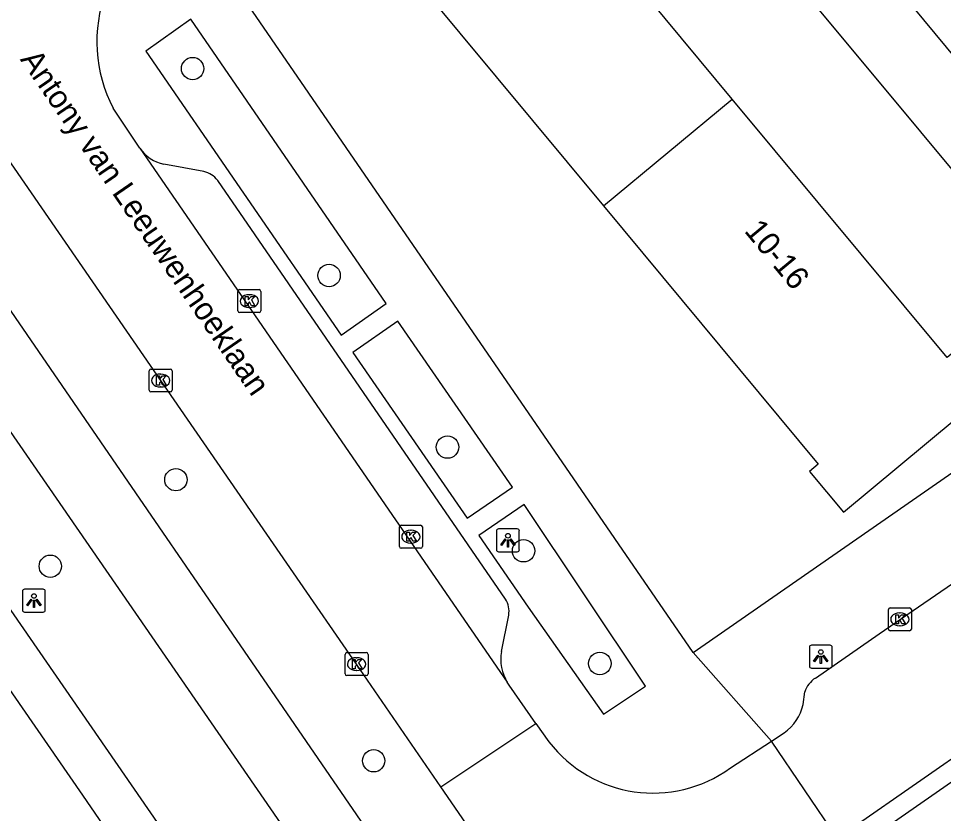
# Model space of a CAD drawing. Extents: x 159888 to 160757, y 384031 to 384746.
# Drawn here: x 160339.01 to 160379.36, y 384187.25 to 384221.95 of the extents above; entities that cross this region are included whole.
import ezdxf

# ---------------------------------------------------------------- set-up
doc = ezdxf.new("R2010")
doc.units = 0
for name, color, linetype in [('IMGEO_Boom', 7, 'Continuous'), ('IMGEO_Fietspad_gesloten', 7, 'Continuous'), ('IMGEO_Kolk', 7, 'Continuous'), ('IMGEO_Lichtpunt', 7, 'Continuous'), ('IMGEO_Openbare_ruimte_label', 7, 'Continuous'), ('IMGEO_Pand', 7, 'Continuous'), ('IMGEO_Pand_nummerreeks', 7, 'Continuous'), ('IMGEO_Rijbaan_lokaal_open', 7, 'Continuous'), ('IMGEO_Voetpad_halfverhard', 7, 'Continuous'), ('IMGEO_Voetpad_open', 7, 'Continuous')]:
    doc.layers.add(name, color=color, linetype=linetype)

msp = doc.modelspace()

# ---------------------------------------------------------------- linework, layer by layer
at = {"layer": 'IMGEO_Boom'}
for centre in [(160346.61, 384219.761), (160352.561, 384210.729), (160357.729, 384203.242), (160345.881, 384201.818), (160361.045, 384198.714), (160340.402, 384198.039), (160364.373, 384193.794), (160354.507, 384189.551)]:
    msp.add_circle(centre, 0.489, dxfattribs=at)
at = {"layer": 'IMGEO_Fietspad_gesloten'}
for points in [[(160361.72, 384182.176), (160359.923, 384180.881), (160359.126, 384180.306), (160358.513, 384180.285), (160332.952, 384217.524)], [(160330.579, 384215.605), (160356.471, 384178.065)]]:
    msp.add_lwpolyline(points, dxfattribs=at)
at = {"layer": 'IMGEO_Kolk'}
for p, q in [((160348.582, 384209.186), (160348.582, 384210.038)), ((160348.657, 384210.112), (160349.509, 384210.112)), ((160349.07, 384209.892), (160349.095, 384209.892)), ((160349.583, 384210.038), (160349.583, 384209.186)), ((160349.093, 384209.332), (160349.068, 384209.332)), ((160349.509, 384209.112), (160348.657, 384209.112)), ((160344.716, 384205.72), (160344.716, 384206.572)), ((160344.791, 384206.646), (160345.643, 384206.646)), ((160345.717, 384206.572), (160345.717, 384205.72)), ((160345.204, 384206.426), (160345.229, 384206.426)), ((160345.227, 384205.866), (160345.202, 384205.866)), ((160345.643, 384205.646), (160344.791, 384205.646)), ((160355.629, 384198.902), (160355.629, 384199.754)), ((160355.704, 384199.828), (160356.556, 384199.828)), ((160356.63, 384199.754), (160356.63, 384198.902)), ((160356.117, 384199.608), (160356.142, 384199.608)), ((160356.14, 384199.048), (160356.115, 384199.048)), ((160356.556, 384198.828), (160355.704, 384198.828)), ((160376.961, 384195.296), (160376.961, 384196.148)), ((160377.036, 384196.222), (160377.888, 384196.222)), ((160377.962, 384196.148), (160377.962, 384195.296)), ((160377.449, 384196.002), (160377.474, 384196.002)), ((160377.888, 384195.222), (160377.036, 384195.222)), ((160377.472, 384195.442), (160377.447, 384195.442)), ((160353.26, 384193.342), (160353.26, 384194.194)), ((160353.335, 384194.268), (160354.187, 384194.268)), ((160353.748, 384194.048), (160353.773, 384194.048)), ((160354.261, 384194.194), (160354.261, 384193.342)), ((160354.187, 384193.268), (160353.335, 384193.268)), ((160353.771, 384193.488), (160353.746, 384193.488))]:
    msp.add_line(p, q, dxfattribs=at)
for points in [[(160348.582, 384209.186), (160348.582, 384210.038)], [(160348.657, 384210.112), (160349.509, 384210.112)], [(160348.903, 384209.812), (160349.026, 384209.812), (160349.026, 384209.661), (160349.156, 384209.812), (160349.32, 384209.812), (160349.174, 384209.661), (160349.327, 384209.412), (160349.175, 384209.412), (160349.09, 384209.576), (160349.026, 384209.509), (160349.026, 384209.412), (160348.903, 384209.412), (160348.903, 384209.812)], [(160349.583, 384210.038), (160349.583, 384209.186)], [(160349.509, 384209.112), (160348.657, 384209.112)], [(160344.716, 384205.72), (160344.716, 384206.572)], [(160344.791, 384206.646), (160345.643, 384206.646)], [(160345.717, 384206.572), (160345.717, 384205.72)], [(160345.037, 384206.346), (160345.16, 384206.346), (160345.16, 384206.195), (160345.29, 384206.346), (160345.454, 384206.346), (160345.308, 384206.195), (160345.461, 384205.946), (160345.309, 384205.946), (160345.224, 384206.11), (160345.16, 384206.043), (160345.16, 384205.946), (160345.037, 384205.946), (160345.037, 384206.346)], [(160345.643, 384205.646), (160344.791, 384205.646)], [(160355.629, 384198.902), (160355.629, 384199.754)], [(160355.704, 384199.828), (160356.556, 384199.828)], [(160356.63, 384199.754), (160356.63, 384198.902)], [(160355.95, 384199.528), (160356.073, 384199.528), (160356.073, 384199.377), (160356.203, 384199.528), (160356.367, 384199.528), (160356.221, 384199.377), (160356.374, 384199.128), (160356.222, 384199.128), (160356.137, 384199.292), (160356.073, 384199.225), (160356.073, 384199.128), (160355.95, 384199.128), (160355.95, 384199.528)], [(160356.556, 384198.828), (160355.704, 384198.828)], [(160376.961, 384195.296), (160376.961, 384196.148)], [(160377.036, 384196.222), (160377.888, 384196.222)], [(160377.962, 384196.148), (160377.962, 384195.296)], [(160377.282, 384195.922), (160377.405, 384195.922), (160377.405, 384195.771), (160377.535, 384195.922), (160377.699, 384195.922), (160377.553, 384195.771), (160377.706, 384195.522), (160377.554, 384195.522), (160377.469, 384195.686), (160377.405, 384195.619), (160377.405, 384195.522), (160377.282, 384195.522), (160377.282, 384195.922)], [(160377.888, 384195.222), (160377.036, 384195.222)], [(160353.26, 384193.342), (160353.26, 384194.194)], [(160353.335, 384194.268), (160354.187, 384194.268)], [(160354.261, 384194.194), (160354.261, 384193.342)], [(160353.581, 384193.968), (160353.704, 384193.968), (160353.704, 384193.817), (160353.834, 384193.968), (160353.998, 384193.968), (160353.852, 384193.817), (160354.005, 384193.568), (160353.853, 384193.568), (160353.768, 384193.732), (160353.704, 384193.665), (160353.704, 384193.568), (160353.581, 384193.568), (160353.581, 384193.968)], [(160354.187, 384193.268), (160353.335, 384193.268)]]:
    msp.add_lwpolyline(points, dxfattribs=at)
for centre, start, end in [((160348.659, 384210.036), 91.552, 178.448), ((160348.659, 384210.036), 91.552, 178.448), ((160349.507, 384210.036), 1.552, 88.448), ((160349.507, 384210.036), 1.552, 88.448), ((160348.659, 384209.188), 181.552, 268.448), ((160348.659, 384209.188), 181.552, 268.448), ((160349.507, 384209.188), 271.552, 358.448), ((160349.507, 384209.188), 271.552, 358.448), ((160344.793, 384206.57), 91.552, 178.448), ((160344.793, 384206.57), 91.552, 178.448), ((160345.641, 384206.57), 1.552, 88.448), ((160345.641, 384206.57), 1.552, 88.448), ((160344.793, 384205.722), 181.552, 268.448), ((160344.793, 384205.722), 181.552, 268.448), ((160345.641, 384205.722), 271.552, 358.448), ((160345.641, 384205.722), 271.552, 358.448), ((160355.706, 384199.752), 91.552, 178.448), ((160355.706, 384199.752), 91.552, 178.448), ((160356.554, 384199.752), 1.552, 88.448), ((160356.554, 384199.752), 1.552, 88.448), ((160355.706, 384198.904), 181.552, 268.448), ((160355.706, 384198.904), 181.552, 268.448), ((160356.554, 384198.904), 271.552, 358.448), ((160356.554, 384198.904), 271.552, 358.448), ((160377.038, 384196.146), 91.552, 178.448), ((160377.038, 384196.146), 91.552, 178.448), ((160377.886, 384196.146), 1.552, 88.448), ((160377.886, 384196.146), 1.552, 88.448), ((160377.038, 384195.298), 181.552, 268.448), ((160377.038, 384195.298), 181.552, 268.448), ((160377.886, 384195.298), 271.552, 358.448), ((160377.886, 384195.298), 271.552, 358.448), ((160353.337, 384194.192), 91.552, 178.448), ((160353.337, 384194.192), 91.552, 178.448), ((160354.185, 384194.192), 1.552, 88.448), ((160354.185, 384194.192), 1.552, 88.448), ((160353.337, 384193.344), 181.552, 268.448), ((160353.337, 384193.344), 181.552, 268.448), ((160354.185, 384193.344), 271.552, 358.448), ((160354.185, 384193.344), 271.552, 358.448)]:
    msp.add_arc(centre, 0.0765, start, end, dxfattribs=at)
for centre, major_axis, ratio, start_param, end_param in [((160349.069, 384209.612), (-0.387, 0.002), 0.722429, 4.712389, 7.853982), ((160349.094, 384209.612), (-0.39, 0.002), 0.717154, 1.570796, 4.712389), ((160345.203, 384206.146), (-0.387, 0.002), 0.722429, 4.712389, 7.853982), ((160345.228, 384206.146), (-0.39, 0.002), 0.717154, 1.570796, 4.712389), ((160356.116, 384199.328), (-0.387, 0.002), 0.722429, 4.712389, 7.853982), ((160356.141, 384199.328), (-0.39, 0.002), 0.717154, 1.570796, 4.712389), ((160377.448, 384195.722), (-0.387, 0.002), 0.722429, 4.712389, 7.853982), ((160377.473, 384195.722), (-0.39, 0.002), 0.717154, 1.570796, 4.712389), ((160353.747, 384193.768), (-0.387, 0.002), 0.722429, 4.712389, 7.853982), ((160353.772, 384193.768), (-0.39, 0.002), 0.717154, 1.570796, 4.712389)]:
    msp.add_ellipse(centre, major_axis=major_axis, ratio=ratio, start_param=start_param, end_param=end_param, dxfattribs=at)
at = {"layer": 'IMGEO_Lichtpunt'}
for p, q in [((160360.767, 384199.668), (160359.959, 384199.668)), ((160360.767, 384199.668), (160359.959, 384199.668)), ((160359.865, 384199.573), (160359.865, 384198.766)), ((160359.865, 384199.573), (160359.865, 384198.766)), ((160360.861, 384198.766), (160360.861, 384199.573)), ((160360.861, 384198.766), (160360.861, 384199.573)), ((160359.959, 384198.672), (160360.767, 384198.672)), ((160359.959, 384198.672), (160360.767, 384198.672)), ((160339.187, 384196.941), (160339.187, 384196.134)), ((160339.187, 384196.941), (160339.187, 384196.134)), ((160340.089, 384197.036), (160339.281, 384197.036)), ((160340.089, 384197.036), (160339.281, 384197.036)), ((160340.183, 384196.134), (160340.183, 384196.941)), ((160340.183, 384196.134), (160340.183, 384196.941)), ((160339.281, 384196.04), (160340.089, 384196.04)), ((160339.281, 384196.04), (160340.089, 384196.04)), ((160373.513, 384194.499), (160373.513, 384193.692)), ((160373.513, 384194.499), (160373.513, 384193.692)), ((160374.415, 384194.594), (160373.607, 384194.594)), ((160374.415, 384194.594), (160373.607, 384194.594)), ((160374.509, 384193.692), (160374.509, 384194.499)), ((160374.509, 384193.692), (160374.509, 384194.499)), ((160373.607, 384193.598), (160374.415, 384193.598)), ((160373.607, 384193.598), (160374.415, 384193.598))]:
    msp.add_line(p, q, dxfattribs=at)
for points in [[(160360.239, 384199.237), (160360.278, 384199.209), (160360.09, 384198.947), (160360.052, 384198.974), (160360.239, 384199.237)], [(160360.341, 384199.189), (160360.388, 384199.189), (160360.388, 384198.867), (160360.341, 384198.867), (160360.341, 384199.189)], [(160360.451, 384199.209), (160360.489, 384199.236), (160360.676, 384198.974), (160360.637, 384198.946), (160360.451, 384199.209)], [(160339.561, 384196.605), (160339.6, 384196.577), (160339.412, 384196.315), (160339.374, 384196.342), (160339.561, 384196.605)], [(160339.663, 384196.557), (160339.71, 384196.557), (160339.71, 384196.235), (160339.663, 384196.235), (160339.663, 384196.557)], [(160339.773, 384196.577), (160339.811, 384196.604), (160339.998, 384196.342), (160339.959, 384196.314), (160339.773, 384196.577)], [(160373.887, 384194.163), (160373.926, 384194.135), (160373.738, 384193.873), (160373.7, 384193.9), (160373.887, 384194.163)], [(160373.989, 384194.115), (160374.036, 384194.115), (160374.036, 384193.793), (160373.989, 384193.793), (160373.989, 384194.115)], [(160374.099, 384194.135), (160374.137, 384194.162), (160374.324, 384193.9), (160374.285, 384193.872), (160374.099, 384194.135)]]:
    msp.add_lwpolyline(points, dxfattribs=at)
for centre in [(160360.364, 384199.371), (160339.686, 384196.739), (160374.012, 384194.297)]:
    msp.add_circle(centre, 0.0994, dxfattribs=at)
for centre, start, end in [((160359.959, 384199.573), 90, 180), ((160359.959, 384199.573), 90, 180), ((160360.767, 384199.573), 0, 90), ((160360.767, 384199.573), 0, 90), ((160359.959, 384198.766), 180, 270), ((160359.959, 384198.766), 180, 270), ((160360.767, 384198.766), 270, 0), ((160360.767, 384198.766), 270, 360), ((160339.281, 384196.941), 90, 180), ((160339.281, 384196.941), 90, 180), ((160340.089, 384196.941), 0, 90), ((160340.089, 384196.941), 0, 90), ((160339.281, 384196.134), 180, 270), ((160339.281, 384196.134), 180, 270), ((160340.089, 384196.134), 270, 0), ((160340.089, 384196.134), 270, 360), ((160373.607, 384194.499), 90, 180), ((160373.607, 384194.499), 90, 180), ((160374.415, 384194.499), 0, 90), ((160374.415, 384194.499), 0, 90), ((160373.607, 384193.692), 180, 270), ((160373.607, 384193.692), 180, 270), ((160374.415, 384193.692), 270, 0), ((160374.415, 384193.692), 270, 360)]:
    msp.add_arc(centre, 0.0946, start, end, dxfattribs=at)
at = {"layer": 'IMGEO_Pand'}
for points in [[(160370.151, 384218.433), (160360.663, 384229.862), (160362.079, 384231.038), (160360.666, 384232.739), (160353.319, 384226.637), (160354.854, 384224.788), (160355.17, 384225.051), (160364.535, 384213.771)], [(160364.535, 384213.771), (160370.151, 384218.433)], [(160364.535, 384213.771), (160373.901, 384202.49), (160373.52, 384202.174), (160374.996, 384200.397), (160382.336, 384206.493), (160380.867, 384208.263), (160379.522, 384207.146), (160370.151, 384218.433)]]:
    msp.add_lwpolyline(points, dxfattribs=at)
at = {"layer": 'IMGEO_Rijbaan_lokaal_open'}
for points in [[(160357.438, 384188.412), (160353.761, 384193.768), (160351.005, 384197.748), (160345.217, 384206.146), (160336.597, 384218.641)], [(160344.304, 384216.29), (160343.137, 384218.035)], [(160344.304, 384216.29), (160360.337, 384192.977)], [(160373.781, 384193.161), (160376.559, 384195.084), (160386.395, 384201.834), (160388.797, 384203.549)], [(160374.745, 384186.163), (160375.465, 384186.68), (160380.904, 384190.464), (160389.416, 384196.161)], [(160361.579, 384191.179), (160360.422, 384192.853), (160360.337, 384192.977)], [(160373.24, 384192.006), (160373.309, 384192.552)], [(160357.438, 384188.412), (160361.579, 384191.179)], [(160361.579, 384191.179), (160362.153, 384190.382)], [(160371.855, 384190.41), (160372.412, 384190.774)], [(160370.066, 384189.234), (160371.855, 384190.41)], [(160374.745, 384186.163), (160371.855, 384190.41)], [(160361.72, 384182.176), (160357.438, 384188.412)]]:
    msp.add_lwpolyline(points, dxfattribs=at)
for centre, radius, start, end in [((160348.803, 384220.947), 6.37, 112.8796, 207.2014), ((160374.419, 384192.179), 1.171, 123.0214, 161.4243), ((160371.284, 384192.426), 2.001, 304.3194, 347.8723), ((160366.697, 384193.859), 5.722, 217.4227, 306.0678)]:
    msp.add_arc(centre, radius, start, end, dxfattribs=at)
at = {"layer": 'IMGEO_Voetpad_halfverhard'}
for points in [[(160377.405, 384134.588), (160370.126, 384146.885), (160361.208, 384159.738), (160341.819, 384188.043), (160325.298, 384211.947)], [(160349.614, 384180.272), (160334.27, 384202.493)]]:
    msp.add_lwpolyline(points, dxfattribs=at)
at = {"layer": 'IMGEO_Voetpad_open'}
for points in [[(160364.144, 384239.222), (160389.244, 384208.933)], [(160386.728, 384206.983), (160361.616, 384237.146)], [(160368.445, 384194.271), (160346.64, 384226.054)], [(160355.052, 384209.502), (160346.534, 384221.913), (160344.573, 384220.516), (160353.089, 384208.126), (160355.052, 384209.502)], [(160347.104, 384215.268), (160345.347, 384215.585)], [(160360.255, 384196.602), (160347.702, 384214.883)], [(160360.563, 384201.489), (160355.565, 384208.743), (160353.602, 384207.365), (160358.585, 384200.144), (160360.563, 384201.489)], [(160368.445, 384194.271), (160386.728, 384206.983)], [(160361.075, 384200.737), (160359.092, 384199.387), (160361.253, 384196.252), (160364.534, 384191.584), (160366.372, 384192.799), (160361.075, 384200.737)], [(160360.084, 384194.312), (160360.4, 384195.907)], [(160389.837, 384195.662), (160374.65, 384185.092)], [(160371.855, 384190.41), (160368.445, 384194.271)]]:
    msp.add_lwpolyline(points, dxfattribs=at)
for centre, radius, start, end in [((160345.742, 384217.293), 1.753, 214.9058, 256.9819), ((160346.867, 384214.243), 1.052, 37.4663, 76.9858), ((160359.413, 384196.064), 0.999, 350.9742, 32.5953), ((160361.903, 384193.965), 1.851, 169.2026, 212.2595)]:
    msp.add_arc(centre, radius, start, end, dxfattribs=at)

# ---------------------------------------------------------------- texts
at = {"layer": 'IMGEO_Openbare_ruimte_label'}
msp.add_text('Antony van Leeuwenhoeklaan', height=1, rotation=304.5321, dxfattribs=at).set_placement((160339.062, 384220.159))
at = {"layer": 'IMGEO_Pand_nummerreeks'}
msp.add_text('10-16', height=1, rotation=309.6143, dxfattribs=at).set_placement((160370.641, 384212.664))

doc.saveas('drawing.dxf')
